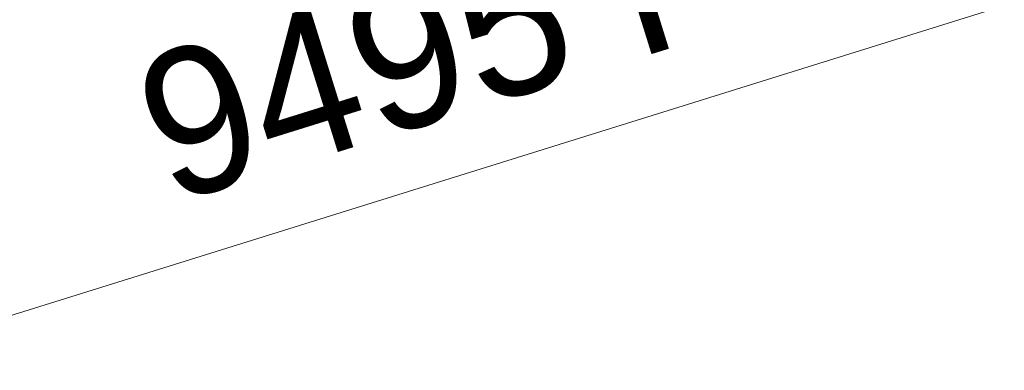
# Model space of a CAD drawing. Header units: millimetres. Extents: x -1970 to 61924, y -58230 to 6847.
# Tile 641 of 656: x 19495 to 21178, y 2506 to 3106. Entities that reach past the tile are written whole.
import ezdxf

# ---------------------------------------------------------------- set-up
doc = ezdxf.new("R2010")
doc.units = ezdxf.units.MM
doc.layers.add('COTAS_P', color=1, linetype='Continuous', lineweight=0)
doc.dimstyles.new('R19_100', dxfattribs={"dimtxt": 250, "dimasz": 150, "dimexe": 150, "dimexo": 80, "dimgap": 100, "dimtad": 1, "dimtih": 1, "dimtoh": 1, "dimdsep": 46, "dimcen": 0.09, "dimadec": 0, "dimazin": 0, "dimtfac": 1, "dimtdec": 4, "dimtofl": 0, "dimtmove": 0, "dimatfit": 3, "dimfxl": 1, "dimtolj": 1, "dimtzin": 0, "dimarcsym": 0})

# ---------------------------------------------------------------- blocks, each defined once
blk = doc.blocks.new('DIM_R26_4')
at = {"layer": 'COTAS_P'}
for p, q in [((15248.4, 1279.1), (24311.8, 4109.1)), ((24311.8, 4109.1), (24155.2, 4107.3)), ((24311.8, 4109.1), (24182.1, 4021.4)), ((24580.1, 3250), (24311.8, 4109.1)), ((15248.4, 1279.1), (15378.1, 1366.8)), ((15248.4, 1279.1), (15405, 1280.8)), ((15516.6, 420), (15248.4, 1279.1))]:
    blk.add_line(p, q, dxfattribs=at)
blk.add_text('9495 P', height=250, rotation=17.3406, dxfattribs=at).set_placement((19750.3, 2789.5))

msp = doc.modelspace()

# ---------------------------------------------------------------- dimensions: what is measured, and where the dimension line sits
at = {"layer": 'COTAS_P'}
dim = msp.add_aligned_dim(p1=(15516.618, 420), p2=(24580.067, 3250), distance=900, text='<> P', dimstyle='R19_100', dxfattribs=at)
dim.commit()
dim.dimension.update_dxf_attribs({"geometry": 'DIM_R26_4', "text_midpoint": (19780.096, 2694.095)})

doc.saveas('drawing.dxf')
